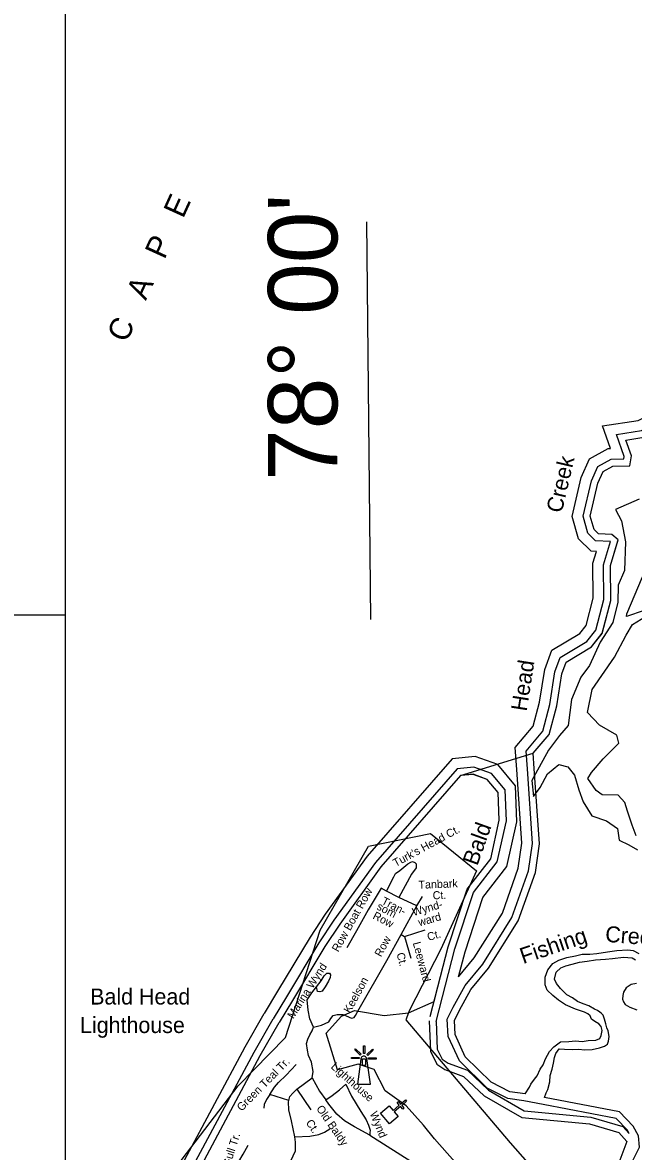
# Model space of a CAD drawing. Extents: x 2104537 to 2336408, y 34176 to 229611.
# Drawn here: x 2300286 to 2306007, y 45872 to 56446 of the extents above; entities that cross this region are included whole.
import ezdxf

# ---------------------------------------------------------------- set-up
doc = ezdxf.new("R2010")
doc.units = 0
for name, color, linetype in [('Exist Boundary Land Use Park State Division NC Parks and Recreation', 7, 'Continuous'), ('Exist Boundary Land Use Reserve Division NC Coastal Management', 7, 'Continuous'), ('Exist Boundary Political City Limit New', 7, 'Continuous'), ('Exist Cultural Church CELL', 7, 'Continuous'), ('Exist Cultural Lighthouse CELL', 7, 'Continuous'), ('Exist Cultural Lighthouse Label', 7, 'Continuous'), ('Exist Hydrographic Buffer Line', 7, 'Continuous'), ('Exist Hydrographic Creek Single Shore', 7, 'Continuous'), ('Exist Hydrographic River Shore', 7, 'Continuous'), ('Exist Hydrographic River Shore Label', 7, 'Continuous'), ('Exist Road Non-System Type 51', 7, 'Continuous'), ('Exist Road Non-System Type 51 Label', 7, 'Continuous'), ('Map Preparation Boundary City Limit Buffer Line', 7, 'Continuous'), ('Map Preparation Inset Cut Line', 7, 'Continuous'), ('Map Preparation Longitude Latitude Label', 7, 'Continuous'), ('Map Preparation Longitude Latitude Lines', 7, 'Continuous'), ('Old_Level_32', 7, 'Continuous')]:
    doc.layers.add(name, color=color, linetype=linetype)

msp = doc.modelspace()

# ---------------------------------------------------------------- linework, layer by layer
at = {"layer": 'Exist Boundary Land Use Park State Division NC Parks and Recreation'}
for points in [[(2304335, 45775), (2304144, 45989), (2304041, 46117), (2303878, 46299), (2303682, 46440), (2303579, 46638), (2303430, 46690), (2303234, 46635), (2303128, 46980), (2303273, 47138), (2303396, 47193), (2303674, 47144), (2303900, 47170), (2304141, 47277), (2304272, 47787), (2304449, 48329), (2304671, 48614), (2304751, 48974), (2304740, 49233), (2304638, 49357), (2304505, 49405), (2304388, 49393), (2305069, 49601), (2305217, 49777), (2305289, 50046), (2305336, 50346), (2305376, 50456), (2305616, 50600), (2305715, 50726), (2305795, 51034), (2305792, 51359), (2305864, 51601), (2305805, 51651), (2305680, 51656), (2305638, 51697), (2305603, 51824), (2305675, 52132), (2305724, 52242), (2305815, 52292), (2305973, 52295), (2305989, 52387), (2305937, 52536), (2306104, 52562)], [(2305069, 49601), (2305217, 49777), (2305289, 50046), (2305336, 50346), (2305376, 50456), (2305616, 50600), (2305715, 50725), (2305795, 51034), (2305792, 51359), (2305852, 51560)]]:
    msp.add_lwpolyline(points, dxfattribs=at)
at = {"layer": 'Exist Boundary Land Use Reserve Division NC Coastal Management'}
for points in [[(2306062, 51981), (2305839, 51886), (2305895, 51778), (2305933, 51582), (2305924, 51315), (2305864, 51176), (2305860, 51016), (2305815, 50825), (2305696, 50642), (2305595, 50423), (2305516, 50316), (2305428, 50105), (2305395, 49862), (2305315, 49767), (2305211, 49632), (2305055, 49345), (2305071, 49198), (2305135, 49281), (2305203, 49408), (2305310, 49495), (2305393, 49475), (2305456, 49395), (2305495, 49259), (2305535, 49147), (2305617, 49015), (2305756, 48970), (2305859, 48897), (2305874, 48789), (2305965, 48745), (2306045, 48697)], [(2306109, 50939), (2305942, 50884), (2305947, 50908), (2306091, 51254)], [(2306033, 48828), (2305994, 48928), (2305951, 49060), (2305927, 49140), (2305864, 49209), (2305713, 49213), (2305658, 49254), (2305579, 49366), (2305615, 49422), (2305723, 49549), (2305870, 49695), (2305851, 49771), (2305688, 49864), (2305578, 49985), (2305622, 50200), (2305830, 50502), (2305938, 50708), (2305998, 50808), (2306161, 50907)]]:
    msp.add_lwpolyline(points, dxfattribs=at)
at = {"layer": 'Exist Boundary Political City Limit New'}
msp.add_lwpolyline([(2301419, 45325), (2302305, 46487), (2302748, 46939), (2303073, 47943), (2303526, 48730), (2304106, 48850), (2304538, 48499), (2304204, 47767), (2303910, 47195), (2303876, 47104), (2304853, 45953), (2307030, 43483)], dxfattribs=at)
at = {"layer": 'Exist Cultural Church CELL'}
msp.add_lwpolyline([(2303719, 46298), (2303757, 46255), (2303814, 46305), (2303794, 46329), (2303806, 46339), (2303827, 46315), (2303872, 46354), (2303883, 46342), (2303837, 46303), (2303858, 46279), (2303846, 46268), (2303825, 46293), (2303767, 46243), (2303804, 46199), (2303724, 46130), (2303639, 46229)], close=True, dxfattribs=at)
at = {"layer": 'Exist Cultural Lighthouse CELL'}
for points in [[(2303490, 46862), (2303490, 46790), (2303478, 46790), (2303478, 46862)], [(2303365, 46753), (2303437, 46753), (2303437, 46741), (2303365, 46741)], [(2303405, 46834), (2303456, 46783), (2303447, 46774), (2303397, 46825)], [(2303544, 46501), (2303511, 46741), (2303509, 46746), (2303507, 46750), (2303504, 46753), (2303502, 46756), (2303500, 46758), (2303496, 46760), (2303493, 46762), (2303489, 46763), (2303485, 46763), (2303481, 46763), (2303478, 46763), (2303475, 46763), (2303471, 46761), (2303468, 46760), (2303464, 46757), (2303461, 46754), (2303458, 46750), (2303456, 46747), (2303455, 46743), (2303453, 46736), (2303423, 46501)], [(2303571, 46822), (2303520, 46772), (2303511, 46780), (2303562, 46831)], [(2303599, 46737), (2303527, 46737), (2303527, 46749), (2303599, 46749)], [(2303469, 46738), (2303499, 46738), (2303499, 46678), (2303469, 46678)]]:
    msp.add_lwpolyline(points, close=True, dxfattribs=at)
at = {"layer": 'Exist Hydrographic Buffer Line'}
for p, q in [((2304308, 49550), (2303514, 48639)), ((2304356, 49456), (2303591, 48578)), ((2305161, 46312), (2304982, 46346))]:
    msp.add_line(p, q, dxfattribs=at)
for points in [[(2305791, 51586), (2305652, 51592), (2305580, 51663), (2305535, 51823), (2305613, 52153), (2305673, 52289), (2305798, 52357), (2305918, 52359), (2305922, 52382), (2305849, 52589), (2306084, 52626), (2306221, 52696)], [(2305002, 49622), (2305158, 49808), (2305225, 50059), (2305272, 50363), (2305322, 50500), (2305572, 50650), (2305655, 50755), (2305730, 51042), (2305727, 51368), (2305791, 51586)], [(2304264, 47111), (2304320, 47224), (2304431, 47425), (2304596, 47627), (2304869, 48062), (2305025, 48501), (2305062, 48755), (2305014, 49455), (2305002, 49622)], [(2304160, 47089), (2304335, 47769), (2304508, 48298), (2304732, 48585), (2304817, 48968), (2304805, 49258), (2304677, 49413), (2304513, 49471), (2304356, 49456)], [(2303514, 48639), (2303121, 48094), (2302978, 47878)], [(2303591, 48578), (2303202, 48038), (2303061, 47825)], [(2302978, 47878), (2302673, 47372), (2302547, 47164)], [(2303061, 47825), (2302757, 47321), (2302632, 47114)], [(2300476, 42840), (2300417, 43776), (2300521, 44283), (2300620, 44497), (2300975, 44913), (2301136, 45042), (2301503, 45415), (2301802, 45791), (2302369, 46851), (2302547, 47164)], [(2300575, 42835), (2300516, 43769), (2300615, 44252), (2300703, 44443), (2301043, 44842), (2301202, 44968), (2301577, 45350), (2301884, 45736), (2302455, 46803), (2302632, 47114)], [(2304160, 47089), (2304170, 46829), (2304216, 46735), (2304271, 46699), (2304452, 46632), (2304650, 46445), (2304983, 46253), (2305609, 46194), (2305907, 46106), (2305968, 46040)], [(2304982, 46346), (2304831, 46368), (2304637, 46466), (2304377, 46721), (2304272, 46950), (2304264, 47111)], [(2305968, 46040), (2305951, 46070), (2305845, 46181), (2305161, 46312)]]:
    msp.add_lwpolyline(points, dxfattribs=at)
at = {"layer": 'Exist Hydrographic Creek Single Shore'}
msp.add_line((2304388, 49393), (2303642, 48537), dxfattribs=at)
for points in [[(2305852, 51560), (2305864, 51601), (2305805, 51651), (2305680, 51656), (2305638, 51697), (2305603, 51824), (2305675, 52132), (2305724, 52242), (2305815, 52292), (2305973, 52295), (2305989, 52387), (2305937, 52536), (2306104, 52562), (2306236, 52630)], [(2304331, 47097), (2304378, 47194), (2304485, 47388), (2304649, 47589), (2304928, 48033), (2305089, 48485), (2305128, 48753), (2305079, 49460), (2305069, 49601)], [(2304104, 47135), (2304272, 47787), (2304449, 48329), (2304671, 48613), (2304751, 48974), (2304740, 49233), (2304638, 49357), (2304505, 49404), (2304388, 49393)], [(2303642, 48537), (2303256, 48001), (2303116, 47790)], [(2303116, 47790), (2302813, 47287), (2302688, 47081)], [(2305616, 47111), (2305603, 47141), (2305581, 47160), (2305548, 47177), (2305464, 47205), (2305371, 47245), (2305306, 47290), (2305251, 47333), (2305200, 47382), (2305181, 47434), (2305180, 47504), (2305204, 47572), (2305253, 47633), (2305309, 47662), (2305384, 47688), (2305464, 47705), (2305526, 47721), (2305600, 47720), (2305663, 47727), (2305764, 47741), (2305853, 47753), (2305955, 47761), (2306005, 47754), (2306058, 47727)], [(2305737, 47112), (2305723, 47148), (2305709, 47163), (2305692, 47177), (2305672, 47191), (2305642, 47206), (2305589, 47235), (2305537, 47254), (2305482, 47275), (2305437, 47310), (2305385, 47339), (2305324, 47398), (2305287, 47444), (2305268, 47485), (2305285, 47550), (2305326, 47591), (2305374, 47610), (2305435, 47627), (2305503, 47644), (2305573, 47655), (2305651, 47667), (2305747, 47673), (2305810, 47678), (2305913, 47692), (2305994, 47685), (2306027, 47666)], [(2306035, 47446), (2305985, 47435), (2305940, 47404), (2305915, 47363), (2305907, 47331), (2305906, 47297), (2305914, 47273), (2305929, 47249), (2305975, 47222), (2306038, 47199)], [(2300641, 42832), (2300582, 43765), (2300678, 44232), (2300759, 44407), (2301089, 44795), (2301246, 44920), (2301626, 45306), (2301939, 45700), (2302512, 46772), (2302688, 47081)], [(2304094, 47095), (2304105, 46812), (2304165, 46690), (2304241, 46640), (2304416, 46575), (2304610, 46392), (2304962, 46190), (2305596, 46129), (2305871, 46048), (2305947, 45966), (2305834, 45666)], [(2304993, 46411), (2304851, 46431), (2304675, 46520), (2304431, 46759), (2304337, 46966), (2304331, 47097)], [(2304993, 46411), (2305033, 46474), (2305047, 46501), (2305081, 46549), (2305107, 46580), (2305134, 46642), (2305162, 46682), (2305185, 46739), (2305222, 46809), (2305262, 46853), (2305324, 46897), (2305402, 46903), (2305464, 46908), (2305526, 46901), (2305584, 46910), (2305654, 46914), (2305692, 46930), (2305704, 46958), (2305716, 47005), (2305704, 47041), (2305683, 47068), (2305645, 47088), (2305616, 47111)], [(2305174, 46377), (2305190, 46420), (2305206, 46453), (2305223, 46524), (2305228, 46584), (2305245, 46644), (2305258, 46698), (2305269, 46751), (2305279, 46790), (2305313, 46832), (2305363, 46830), (2305432, 46828), (2305496, 46831), (2305548, 46824), (2305621, 46826), (2305688, 46841), (2305735, 46859), (2305765, 46877), (2305773, 46904), (2305781, 46950), (2305772, 47002), (2305759, 47029), (2305749, 47067), (2305737, 47112)], [(2305983, 45750), (2306064, 45911), (2306055, 46019), (2306004, 46109), (2305878, 46242), (2305174, 46377)]]:
    msp.add_lwpolyline(points, dxfattribs=at)
at = {"layer": 'Exist Hydrographic River Shore'}
for points in [[(2305661, 51493), (2305611, 51495), (2305492, 51611), (2305434, 51820), (2305519, 52184), (2305597, 52360), (2305772, 52455), (2305792, 52455), (2305717, 52668), (2306053, 52720), (2306197, 52794)], [(2304901, 49655), (2305068, 49855), (2305129, 50080), (2305177, 50387), (2305242, 50567), (2305506, 50725), (2305565, 50800), (2305631, 51054), (2305628, 51382), (2305661, 51493)], [(2304369, 47506), (2304516, 47685), (2304780, 48105), (2304929, 48525), (2304963, 48759), (2304916, 49448), (2304901, 49655)], [(2304369, 47506), (2304430, 47741), (2304596, 48251), (2304823, 48542), (2304916, 48960), (2304902, 49295), (2304736, 49497), (2304526, 49571), (2304308, 49550)]]:
    msp.add_lwpolyline(points, dxfattribs=at)
at = {"layer": 'Exist Road Non-System Type 51'}
for points in [[(2303694, 48311), (2303763, 48444), (2303778, 48474), (2303819, 48505), (2303893, 48566), (2303921, 48581), (2303939, 48587), (2303959, 48579), (2303972, 48566), (2303972, 48548), (2303972, 48528), (2303928, 48469), (2303811, 48250)], [(2303643, 48339), (2303524, 48136), (2303414, 47937), (2303322, 47779)], [(2303694, 48311), (2303643, 48339)], [(2303811, 48250), (2303694, 48311)], [(2303979, 48171), (2303811, 48250)], [(2303979, 48171), (2304033, 48260)], [(2303832, 47904), (2303979, 48171)], [(2303697, 47660), (2303832, 47904)], [(2303832, 47904), (2303862, 47886)], [(2303862, 47886), (2304058, 47949)], [(2303862, 47886), (2303921, 47682)], [(2303012, 47035), (2303085, 47054), (2303154, 47085), (2303172, 47118), (2303195, 47146), (2303231, 47156), (2303284, 47156), (2303315, 47141), (2303368, 47120), (2303391, 47128), (2303404, 47146), (2303439, 47209), (2303697, 47660)], [(2303012, 47035), (2302976, 47113), (2302961, 47194), (2302950, 47291), (2302996, 47357), (2303040, 47413), (2303083, 47469), (2303111, 47518), (2303136, 47541), (2303159, 47541), (2303169, 47525), (2303167, 47500), (2303152, 47467), (2303119, 47413), (2303091, 47373), (2303070, 47367), (2303047, 47370), (2303040, 47413)], [(2302997, 46562), (2303006, 46620), (2302991, 46709), (2302963, 46770), (2302953, 46821), (2302945, 46882), (2302956, 46923), (2302976, 46964), (2302999, 47002), (2303012, 47035)], [(2302601, 46406), (2302644, 46473), (2302682, 46519), (2302756, 46587), (2302848, 46687)], [(2302853, 46455), (2302997, 46562)], [(2302997, 46562), (2303068, 46435), (2303127, 46356)], [(2302779, 46350), (2302789, 46386), (2302817, 46419), (2302853, 46455)], [(2302853, 46455), (2302985, 46261)], [(2303127, 46356), (2303185, 46396), (2303254, 46450), (2303313, 46501)], [(2303313, 46501), (2303366, 46391), (2303453, 46246), (2303504, 46167), (2303527, 46119), (2303542, 46070), (2303539, 46045), (2303537, 46024)], [(2302601, 46406), (2302570, 46358), (2302550, 46312), (2302544, 46277)], [(2302779, 46350), (2302601, 46406)], [(2302835, 46008), (2302804, 46159), (2302781, 46261), (2302776, 46335), (2302779, 46350)], [(2303537, 46024), (2303394, 46103), (2303302, 46159), (2303229, 46220), (2303155, 46315), (2303127, 46356)], [(2302468, 45601), (2302552, 45646), (2302641, 45672), (2302685, 45682), (2302746, 45720), (2302799, 45784), (2302842, 45878), (2302842, 45960), (2302835, 46008)], [(2302835, 46008), (2302975, 46016), (2303062, 46029), (2303115, 46052), (2303163, 46082)], [(2303537, 46024), (2303956, 45758), (2304456, 45440), (2304688, 45305)], [(2302468, 45601), (2302387, 45641), (2302328, 45682), (2302305, 45715), (2302310, 45779), (2302353, 45847), (2302399, 45929)]]:
    msp.add_lwpolyline(points, dxfattribs=at)
at = {"layer": 'Map Preparation Boundary City Limit Buffer Line'}
msp.add_lwpolyline([(2301419, 45325), (2302305, 46487), (2302748, 46939), (2303073, 47943), (2303526, 48730), (2304106, 48850), (2304538, 48499), (2304204, 47767), (2303910, 47195), (2303876, 47104), (2304853, 45953), (2307030, 43483)], dxfattribs=at)
at = {"layer": 'Map Preparation Inset Cut Line'}
for points in [[(2319544, 95147), (2262949, 95147), (2262949, 70118), (2244094, 70118), (2244094, 50898), (2300689, 50898), (2300689, 65052), (2319544, 65052)], [(2300689, 65052), (2319852, 65052), (2319852, 34363), (2300689, 34363)]]:
    msp.add_lwpolyline(points, close=True, dxfattribs=at)
at = {"layer": 'Map Preparation Longitude Latitude Lines'}
msp.add_line((2303547, 50855), (2303509, 54580), dxfattribs=at)

# ---------------------------------------------------------------- texts
at = {"layer": 'Exist Cultural Lighthouse Label'}
for s, p in [('Bald Head', (2300919, 47248)), ('Lighthouse', (2300824, 46981))]:
    msp.add_text(s, height=150, dxfattribs=at).set_placement(p)
at = {"layer": 'Exist Hydrographic River Shore Label'}
for s, height, rotation, p in [('C   A   P   E', 210, 65.534, (2301259, 53439)), ('Creek', 150, 76.8494, (2305335, 51845)), ('Head', 150, 81.1261, (2305007, 49989)), ('Bald', 150, 70.4047, (2304545, 48541))]:
    msp.add_text(s, height=height, rotation=rotation, dxfattribs=at).set_placement(p)
at = {"layer": 'Exist Road Non-System Type 51 Label'}
for s, rotation, p in [("Turk's Head Ct.", 28.551, (2303780, 48535)), ('Row Boat Row', 60.7888, (2303243, 47734)), ('Tanbark', 2.1617, (2303995, 48332)), ('Tran-', 332.7637, (2303640, 48193)), ('Wynd-', 15.8202, (2303948, 48077)), ('Ct.', 2.1617, (2304128, 48233)), ('Row', 332.7637, (2303559, 48056)), ('som', 332.7637, (2303596, 48143)), ('ward', 15.8202, (2304003, 47980)), ('Ct.', 15.8202, (2304087, 47843)), ('Row', 61.2633, (2303643, 47688)), ('Leeward', 284.8456, (2303940, 47825)), ('Ct.', 284.8456, (2303787, 47724)), ('Marina Wynd', 57.2873, (2302822, 47109)), ('Keelson', 61.2633, (2303353, 47161)), ('Green Teal Tr.', 45.3639, (2302337, 46243)), ('Lighthouse', 318.475, (2303167, 46657)), ('Old Baldy ', 304.7115, (2303033, 46273)), ('Wynd', 292.2316, (2303536, 46228)), ('Ct.', 304.7115, (2302935, 46140)), ('Sea Gull Tr.', 72.2698, (2302163, 45523))]:
    msp.add_text(s, height=75, rotation=rotation, dxfattribs=at).set_placement(p)
at = {"layer": 'Map Preparation Longitude Latitude Label'}
msp.add_text("78° 00'", height=650, rotation=90, dxfattribs=at).set_placement((2303234, 52153))
at = {"layer": 'Old_Level_32'}
for s, rotation, p in [('Fishing', 18.6412, (2304974, 47626)), ('Creek', 355.4792, (2305739, 47836))]:
    msp.add_text(s, height=150, rotation=rotation, dxfattribs=at).set_placement(p)

doc.saveas('drawing.dxf')
